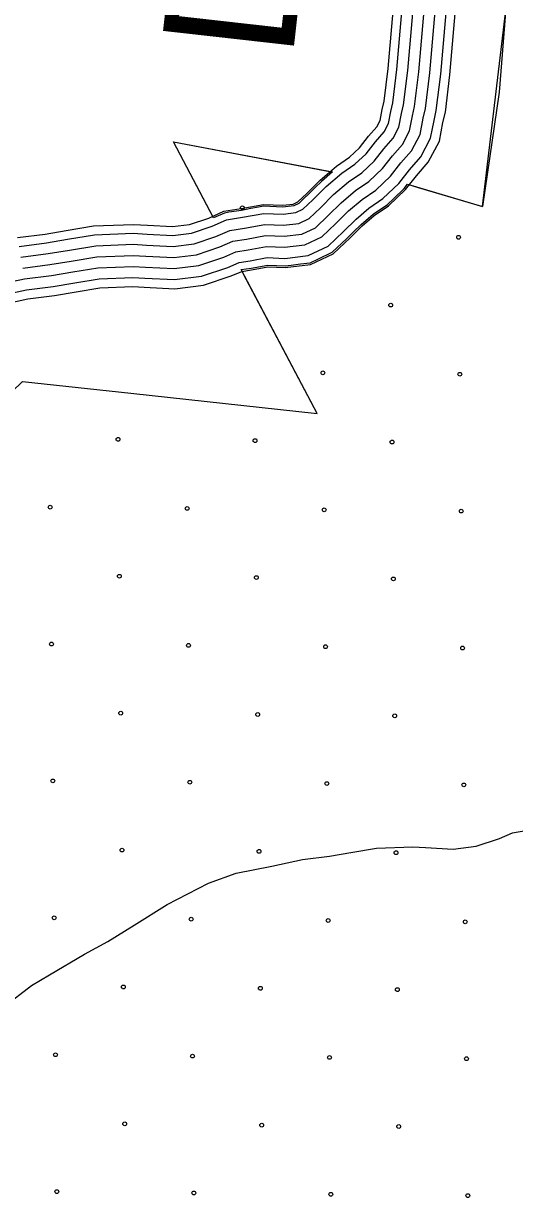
# Model space of a CAD drawing. Extents: x 1788175 to 1969470, y 584502 to 738744.
# Drawn here: x 1877300 to 1878678, y 624167 to 627464 of the extents above; entities that cross this region are included whole.
import ezdxf

# ---------------------------------------------------------------- set-up
doc = ezdxf.new("R2010")
doc.units = 0
for name, color, linetype in [('DESIGN - EROSION CONTROL - Devices', 7, 'Continuous'), ('DESIGN - ROW - Right-of-Way and Easement Labels', 7, 'Continuous'), ('DESIGN - SCRATCH - User 1', 7, 'Continuous'), ('SURVEY - DRAINAGE - Bridges', 7, 'Continuous'), ('SURVEY - TRANSPORTATION - Roads', 7, 'Continuous')]:
    doc.layers.add(name, color=color, linetype=linetype)

msp = doc.modelspace()

# ---------------------------------------------------------------- linework, layer by layer
at = {"layer": 'DESIGN - EROSION CONTROL - Devices'}
for centre in [(1877914.5, 626946.5), (1878521.3, 626863.8), (1878330.9, 626673.4), (1878140.5, 626483), (1878525, 626479.2), (1877565.5, 626296.3), (1877950.1, 626292.6), (1878334.6, 626288.8), (1877375.1, 626105.9), (1877759.7, 626102.2), (1878144.2, 626098.4), (1878528.8, 626094.7), (1877569.3, 625911.7), (1877953.8, 625908), (1878338.4, 625904.3), (1877378.9, 625721.3), (1877763.4, 625717.6), (1878148, 625713.9), (1878532.5, 625710.1), (1877573, 625527.2), (1877957.6, 625523.5), (1878342.1, 625519.7), (1877382.6, 625336.8), (1877767.1, 625333.1), (1878151.7, 625329.3), (1878536.2, 625325.6), (1877576.7, 625142.6), (1877961.3, 625138.9), (1878345.8, 625135.2), (1877386.3, 624952.2), (1877770.9, 624948.5), (1878155.4, 624944.8), (1878540, 624941), (1877580.5, 624758.1), (1877965, 624754.4), (1878349.6, 624750.6), (1877390.1, 624567.7), (1877774.6, 624563.9), (1878159.2, 624560.2), (1878543.7, 624556.5), (1877584.2, 624373.5), (1877968.8, 624369.8), (1878353.3, 624366.1), (1877393.8, 624183.1), (1877778.3, 624179.4), (1878162.9, 624175.7), (1878547.4, 624171.9)]:
    msp.add_circle(centre, 5.28, dxfattribs=at)
at = {"layer": 'DESIGN - SCRATCH - User 1'}
for points in [[(1877601.4, 626425.8), (1878124.9, 626368.5), (1877911.3, 626772.9), (1877939.6, 626777.4), (1877985.6, 626785.9), (1878034.9, 626783.9), (1878051.3, 626785.9), (1878077.6, 626789), (1878104.8, 626792.3), (1878127.8, 626803.2), (1878166.8, 626821.6), (1878206.6, 626859.2), (1878225.9, 626878.1), (1878247.7, 626899.9), (1878281.9, 626928.9), (1878321.7, 626956.2), (1878339.3, 626972.9), (1878369, 627001), (1878378.1, 627012.7), (1878407.5, 627003.7), (1878588.4, 626950.1), (1878653.9, 627501.4)], [(1877833.5, 626918.2), (1877721.4, 627132.1), (1878167.5, 627047.6)], [(1878167.5, 627047.6), (1878136.2, 627020.9), (1878118.8, 627003.6), (1878101, 626985.8), (1878086, 626971.7), (1878079.7, 626965.3), (1878072.9, 626959.1), (1878058.6, 626952.4), (1878028.3, 626948.8), (1877973.8, 626950.9), (1877959.8, 626948.1), (1877937.9, 626944.3), (1877911.9, 626939.5), (1877876.6, 626934.3), (1877864.4, 626932), (1877833.5, 626918.2)], [(1876716.5, 625770), (1876886.1, 625768.7), (1876891.9, 625914.1), (1876792.9, 625905.5), (1876762.2, 626078.3), (1876868.2, 626076.2), (1876890.4, 626296.3), (1877114.2, 626282.2), (1877297.2, 626459), (1877601.4, 626425.8)]]:
    msp.add_lwpolyline(points, dxfattribs=at)
at = {"layer": 'SURVEY - DRAINAGE - Bridges'}
for points in [[(1878952.5, 630201.6), (1878835.1, 629173.3), (1878752.2, 628432.7), (1878673.5, 627733), (1878652.8, 627495.3), (1878635.3, 627271.8), (1878588.4, 626950.1)], [(1877832.4, 626920), (1877721.4, 627132.1), (1878164.7, 627048.1)], [(1878378.1, 627012.7), (1878588.4, 626950.1)], [(1877601.4, 626425.8), (1878124.9, 626368.5), (1877917.8, 626760.4)], [(1876722.7, 625769.9), (1876886.1, 625768.7), (1876891.9, 625914.1), (1876792.9, 625905.5), (1876762.2, 626078.3), (1876868.2, 626076.2), (1876890.4, 626296.3), (1877114.2, 626282.2), (1877297.2, 626459), (1877601.4, 626425.8)]]:
    msp.add_lwpolyline(points, dxfattribs=at)
at = {"layer": 'SURVEY - TRANSPORTATION - Roads'}
for points in [[(1877218.3, 626728.9), (1877303.3, 626746.7), (1877378.6, 626756.6), (1877439.1, 626766.6), (1877509.1, 626778.3), (1877607.6, 626782.1), (1877642.2, 626780.1), (1877722.9, 626775.9), (1877792.6, 626784.6), (1877862.9, 626808), (1877896.6, 626822.9), (1877930.9, 626828.3), (1877981.9, 626837.8), (1878032.8, 626835.8), (1878090.3, 626842.6), (1878137.3, 626864.9), (1878177.2, 626902.6), (1878212.6, 626938), (1878250.4, 626970.1), (1878289.1, 626996.6), (1878330.6, 627035.9), (1878359.5, 627073), (1878389.4, 627107.1), (1878413.3, 627152.4), (1878422.1, 627198.4), (1878428.3, 627225.4), (1878440.7, 627325.6), (1878477.2, 627746)], [(1877224.5, 626698.6), (1877308.5, 626716.1), (1877383.2, 626725.9), (1877444.2, 626736), (1877512.3, 626747.4), (1877607.3, 626751), (1877640.5, 626749.2), (1877724, 626744.8), (1877799.5, 626754.2), (1877874.1, 626779.1), (1877905.4, 626793), (1877936.1, 626797.8), (1877984.1, 626806.7), (1878034.1, 626804.7), (1878099, 626812.4), (1878155, 626839), (1878198.8, 626880.3), (1878233.6, 626915.2), (1878269.3, 626945.4), (1878308.7, 626972.4), (1878353.7, 627015), (1878383.5, 627053.3), (1878415.1, 627089.4), (1878442.8, 627142), (1878452.4, 627192), (1878458.9, 627220), (1878471.5, 627322.4), (1878508, 627742.9)], [(1877229.7, 626673.4), (1877312.8, 626690.7), (1877386.9, 626700.5), (1877448.4, 626710.7), (1877514.9, 626721.7), (1877607.1, 626725.3), (1877639.1, 626723.5), (1877724.9, 626719), (1877805.2, 626729), (1877883.4, 626755.1), (1877912.7, 626768.1), (1877940.5, 626772.4), (1877986, 626780.8), (1878035.1, 626778.9), (1878106.2, 626787.4), (1878169.7, 626817.5), (1878216.7, 626861.9), (1878251.1, 626896.2), (1878284.9, 626925), (1878324.9, 626952.3), (1878372.7, 626997.6), (1878403.3, 627036.9), (1878436.4, 627074.7), (1878467.4, 627133.4), (1878477.6, 627186.6), (1878484.2, 627215.5), (1878497.1, 627319.7), (1878533.6, 627740.3)], [(1877283.6, 626862.8), (1877361.3, 626873), (1877419.8, 626882.7), (1877497.1, 626895.6), (1877608.6, 626899.9), (1877648.5, 626897.7), (1877718.7, 626894), (1877766.5, 626900), (1877820.3, 626917.9), (1877862.9, 626936.8), (1877911.1, 626944.4), (1877973.4, 626955.9), (1878028.1, 626953.8), (1878057.2, 626957.2), (1878070, 626963.3), (1878095.1, 626987), (1878132.8, 627024.6), (1878178.9, 627063.8), (1878215, 627088.5), (1878243.2, 627115.2), (1878268.7, 627148), (1878291.7, 627174.2), (1878300.9, 627191.8), (1878306.9, 627222.7), (1878312.3, 627246), (1878323.6, 627337.9), (1878360, 627757.6)], [(1877287.7, 626838.4), (1877364.9, 626848.6), (1877423.8, 626858.4), (1877499.7, 626871), (1877608.4, 626875.2), (1877647.2, 626873), (1877719.5, 626869.2), (1877772, 626875.7), (1877829.3, 626894.8), (1877870, 626912.9), (1877915.2, 626920), (1877975.2, 626931.1), (1878029.1, 626929), (1878064.2, 626933.2), (1878084.1, 626942.6), (1878112.4, 626969.3), (1878149.5, 627006.4), (1878193.9, 627044.1), (1878230.5, 627069.2), (1878261.6, 627098.6), (1878287.8, 627132.3), (1878312.2, 627160.1), (1878324.5, 627183.5), (1878331.1, 627217.6), (1878336.6, 627241.6), (1878348.2, 627335.3), (1878384.6, 627755.2)], [(1877292.9, 626807.9), (1877369.5, 626817.9), (1877428.9, 626827.8), (1877502.8, 626840.1), (1877608.2, 626844.1), (1877645.5, 626842), (1877720.7, 626838.1), (1877778.9, 626845.4), (1877840.5, 626865.9), (1877878.9, 626882.9), (1877920.5, 626889.5), (1877977.4, 626900), (1878030.4, 626897.9), (1878072.9, 626903), (1878101.8, 626916.7), (1878134, 626947), (1878170.6, 626983.6), (1878212.8, 627019.5), (1878250.1, 627045), (1878284.6, 627077.7), (1878311.7, 627112.5), (1878337.9, 627142.4), (1878354.1, 627173.1), (1878361.4, 627211.2), (1878367.2, 627236.2), (1878379, 627332.1), (1878415.5, 627752.1)], [(1877298.1, 626777.3), (1877374, 626787.2), (1877434, 626797.2), (1877506, 626809.2), (1877607.9, 626813.1), (1877643.8, 626811.1), (1877721.8, 626807), (1877785.7, 626815), (1877851.7, 626836.9), (1877887.7, 626852.9), (1877925.7, 626858.9), (1877979.7, 626868.9), (1878031.6, 626866.8), (1878081.6, 626872.8), (1878119.6, 626890.8), (1878155.6, 626924.8), (1878191.6, 626960.8), (1878231.6, 626994.8), (1878269.6, 627020.8), (1878307.6, 627056.8), (1878335.6, 627092.8), (1878363.6, 627124.8), (1878383.7, 627162.8), (1878391.7, 627204.8), (1878397.8, 627230.8), (1878409.9, 627328.8), (1878446.3, 627749)], [(1877298.1, 626777.3), (1877374, 626787.2), (1877434, 626797.2), (1877506, 626809.2), (1877607.9, 626813.1), (1877643.8, 626811.1), (1877721.8, 626807), (1877785.7, 626815), (1877851.7, 626836.9), (1877887.7, 626852.9), (1877925.7, 626858.9), (1877979.7, 626868.9), (1878031.6, 626866.8), (1878081.6, 626872.8), (1878119.6, 626890.8), (1878155.6, 626924.8), (1878191.6, 626960.8), (1878231.6, 626994.8), (1878269.6, 627020.8), (1878307.6, 627056.8), (1878335.6, 627092.8), (1878363.6, 627124.8), (1878383.7, 627162.8), (1878391.7, 627204.8), (1878397.8, 627230.8), (1878409.9, 627328.8), (1878446.3, 627749)], [(1877209.1, 624678.1), (1877245.1, 624702.1), (1877323.1, 624762.1), (1877373.1, 624792), (1877471.1, 624850), (1877537.1, 624886), (1877611.1, 624932), (1877703.1, 624989.9), (1877819.1, 625049.9), (1877897.1, 625077.9), (1877997, 625097.8), (1878082.9, 625115.8), (1878158.9, 625125.7), (1878218.9, 625135.7), (1878290.8, 625147.6), (1878392.7, 625151.6), (1878428.7, 625149.5), (1878506.6, 625145.5), (1878570.6, 625153.5), (1878636.6, 625175.4), (1878672.6, 625191.4), (1878710.5, 625197.4)]]:
    msp.add_lwpolyline(points, dxfattribs=at)

# ---------------------------------------------------------------- texts
at = {"layer": 'DESIGN - ROW - Right-of-Way and Easement Labels'}
msp.add_text('DUDE', height=370, rotation=83.5815, dxfattribs=at).set_placement((1878055, 627361.9))

doc.saveas('drawing.dxf')
